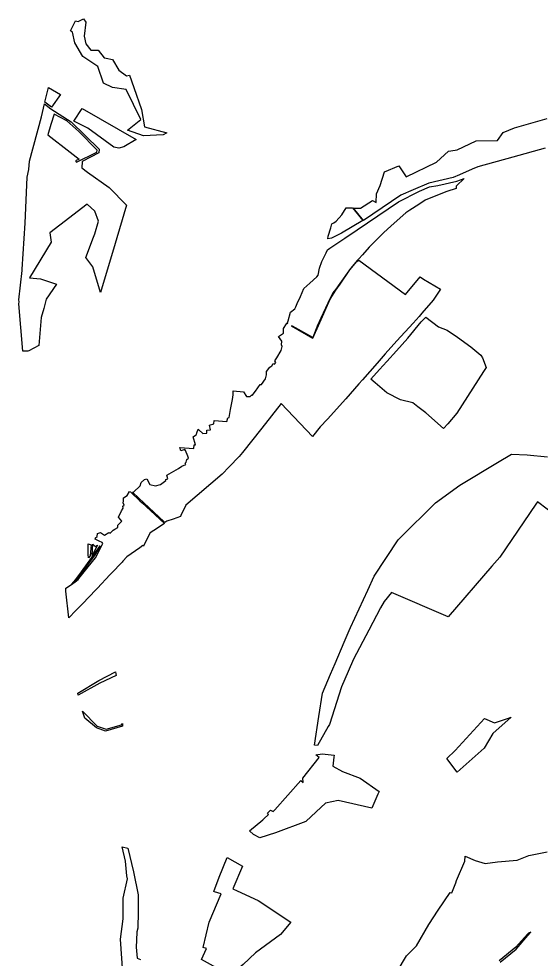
# Model space of a CAD drawing. Extents: x -690419 to -685080, y -987825 to -981190.
# Drawn here: x -689929 to -688986, y -986574 to -984872 of the extents above; entities that cross this region are included whole.
import ezdxf

# ---------------------------------------------------------------- set-up
doc = ezdxf.new("R2010")
doc.units = 0
doc.layers.add('Lesy hospodářské', color=7, linetype='Continuous')

msp = doc.modelspace()

# ---------------------------------------------------------------- linework, layer by layer
at = {"layer": 'Lesy hospodářské'}
for points in [[(-689826.8, -984875.4), (-689822.1, -984876.9), (-689812, -984872), (-689807.8, -984878), (-689810.9, -984903.2), (-689807.7, -984917.5), (-689798.9, -984928.8), (-689785.7, -984929.1), (-689774.7, -984942.6), (-689771.2, -984943.3), (-689759.6, -984945.8), (-689748.2, -984964.9), (-689734.1, -984975.6), (-689728.8, -984974.1), (-689721.3, -984996.2), (-689706.9, -985036.5), (-689702, -985067.5), (-689661.6, -985078.6), (-689667.7, -985082), (-689703.3, -985083.9), (-689732.5, -985073.6), (-689708.5, -985054.7), (-689734.7, -984999.8), (-689759.8, -984996.3), (-689775.8, -984988.5), (-689786, -984958.7), (-689813.4, -984940), (-689828, -984915.3), (-689831.9, -984896.5), (-689835.7, -984894), (-689827.8, -984877.9)], [(-689875.5, -984996.2), (-689853.8, -985009.2), (-689869.8, -985032.1), (-689881.9, -985022.8)], [(-689882.6, -985025.8), (-689871, -985035.1), (-689834.5, -985058.6), (-689783.8, -985108.3), (-689784.7, -985114.9), (-689814.3, -985130.6), (-689815.4, -985142.2), (-689804.8, -985149.8), (-689765.6, -985177.3), (-689734.5, -985209.5), (-689759.9, -985295.1), (-689762.3, -985303.2), (-689781.6, -985368.1), (-689795.1, -985321.4), (-689808.1, -985304.3), (-689794.1, -985267.8), (-689791.6, -985261.5), (-689785, -985238.4), (-689791.4, -985220.7), (-689805.6, -985207.7), (-689855, -985245.6), (-689873.1, -985259.5), (-689870.6, -985276.5), (-689909.6, -985341.1), (-689889.8, -985343.2), (-689860.9, -985352.9), (-689879.5, -985380.1), (-689884.1, -985396.8), (-689888.7, -985413.3), (-689892.8, -985464.1), (-689911.1, -985473.5), (-689912.8, -985474.3), (-689918, -985473.9), (-689921.9, -985473.8), (-689929.3, -985388.4), (-689928.9, -985384.7), (-689929.1, -985381.1), (-689922.9, -985328.1), (-689923.2, -985325.5), (-689917.6, -985242.4), (-689914.4, -985159.1), (-689911, -985144.7), (-689910, -985130), (-689888.2, -985049.5)], [(-689739, -985103.7), (-689748.3, -985106.5), (-689757.3, -985104.8), (-689804.3, -985070.4), (-689829.4, -985057.2), (-689814.5, -985034.3), (-689716.6, -985090.4)], [(-689826.8, -985129.5), (-689825.1, -985131.5), (-689788.1, -985113.8), (-689787.2, -985109.7), (-689820.6, -985076.2), (-689842.1, -985056.7), (-689865.2, -985044.8), (-689871.1, -985063.7), (-689876.8, -985082), (-689836.5, -985113.3), (-689820, -985126.1)], [(-689385.4, -985421), (-689387.7, -985426), (-689390.8, -985433.5), (-689397.2, -985449.2), (-689433.6, -985428.9), (-689435.5, -985428), (-689397.1, -985450.3), (-689386.6, -985427.6), (-689365.6, -985379.7), (-689355.3, -985363.5), (-689347.7, -985352.7), (-689330.2, -985326.8), (-689317.2, -985311.8), (-689313.9, -985309), (-689229.1, -985371.6), (-689203, -985339.7), (-689196.5, -985343.7), (-689166.1, -985361.9), (-689167.3, -985363.6), (-689179.1, -985381.4), (-689199.8, -985405.3), (-689204.6, -985411), (-689215.2, -985423.5), (-689245, -985455.2), (-689266.1, -985479.1), (-689280.8, -985495.7), (-689307.3, -985526), (-689313.9, -985533.5), (-689337.2, -985560.2), (-689370.3, -985597.3), (-689383.5, -985611.4), (-689397.5, -985628.5), (-689454.3, -985568.7), (-689489.6, -985613.5), (-689524.3, -985657.4), (-689530.4, -985664.7), (-689548.6, -985683.7), (-689561.3, -985697.1), (-689626.9, -985753.2), (-689635.7, -985771.7), (-689636.7, -985773.8), (-689650, -985778.2), (-689661.3, -985781.8), (-689665.1, -985784.5), (-689667, -985782.7), (-689711.9, -985740.3), (-689723.3, -985729.3), (-689721.6, -985729.7), (-689709.4, -985718.2), (-689708, -985711.9), (-689701.7, -985706.3), (-689697.8, -985705.6), (-689692.3, -985715.9), (-689682.1, -985718), (-689672.9, -985715.4), (-689663, -985708.3), (-689663.1, -985706.4), (-689659.3, -985705.2), (-689661.3, -985698.7), (-689640.2, -985686.9), (-689634.3, -985682.2), (-689626.9, -985679.1), (-689628, -985676.7), (-689626.6, -985675.4), (-689625.2, -985670.3), (-689621.8, -985667.8), (-689623.5, -985664), (-689627.7, -985654.3), (-689628.6, -985652.2), (-689635.9, -985654.5), (-689637.9, -985648.6), (-689612.6, -985650.5), (-689612, -985644), (-689609.4, -985643.8), (-689613.4, -985629.5), (-689609.3, -985626.2), (-689607.8, -985625), (-689606.9, -985622.2), (-689604.6, -985615.4), (-689603.6, -985616.4), (-689596, -985623.4), (-689589, -985622.9), (-689588.7, -985617.2), (-689582.2, -985616.6), (-689584, -985608), (-689576.1, -985605.5), (-689575.7, -985599.8), (-689552.6, -985601.3), (-689550.8, -985594.7), (-689548.5, -985594.5), (-689545.9, -985579.9), (-689542.7, -985561.8), (-689541.2, -985553), (-689541, -985546.1), (-689522.8, -985547.6), (-689517, -985555.9), (-689510.2, -985556), (-689507.5, -985553.2), (-689506.7, -985554.5), (-689501, -985546.5), (-689492.3, -985534.4), (-689490.2, -985534.7), (-689482.6, -985524.4), (-689480.9, -985517.2), (-689480.9, -985517.2), (-689480.7, -985511), (-689474.6, -985503.2), (-689471.2, -985500.9), (-689468.7, -985496.2), (-689466.7, -985497.5), (-689464.1, -985494.9), (-689466, -985491.7), (-689462.3, -985485.9), (-689454.2, -985473), (-689452.7, -985465.6), (-689454, -985462.6), (-689453.4, -985455.9), (-689459.1, -985447.7), (-689449.9, -985441.5), (-689450.2, -985432.8), (-689445, -985424.4), (-689444.1, -985423), (-689442.1, -985424.1), (-689443, -985423), (-689441.5, -985418.9), (-689437.5, -985403.4), (-689429.9, -985397.3), (-689428.1, -985393.6), (-689425.2, -985387.7), (-689419.4, -985374.8), (-689413.1, -985360.5), (-689402.7, -985350.8), (-689389.9, -985339.2), (-689387.2, -985336.6), (-689384.7, -985323.8), (-689380.5, -985311.4), (-689373.1, -985296), (-689370.4, -985290.4), (-689366.1, -985287.4), (-689351.8, -985277.7), (-689339.3, -985269.3), (-689317, -985254.2), (-689279.2, -985228.8), (-689241.7, -985203.8), (-689204.1, -985184), (-689185.8, -985176.5), (-689170.5, -985174), (-689136.4, -985166.1), (-689123, -985161.1), (-689126.6, -985165.1), (-689133.2, -985170.8), (-689137.8, -985175.2), (-689137.6, -985179.2), (-689154.2, -985185.1), (-689174.4, -985192.9), (-689194, -985200.6), (-689205.2, -985208.3), (-689221.3, -985218.4), (-689228.7, -985223.2), (-689255.3, -985247), (-689269.2, -985259.7), (-689285.4, -985275.9), (-689295.1, -985285.5), (-689307.3, -985299.8), (-689313.9, -985306.9), (-689317.1, -985310.1), (-689329.1, -985324.2), (-689348.4, -985351.2), (-689355.6, -985361.7), (-689360.6, -985368.5), (-689365.8, -985378.3), (-689382.3, -985414.1)], [(-689363, -985269.2), (-689370, -985270.6), (-689369.1, -985265.5), (-689364.5, -985250.9), (-689362.6, -985243.5), (-689359.1, -985241.9), (-689354.7, -985238.6), (-689344.6, -985227.3), (-689336.7, -985214.4), (-689325.1, -985214.6), (-689306.5, -985237.3), (-689345.4, -985260.6)], [(-689152.8, -985605.5), (-689160.3, -985614.3), (-689192.5, -985586), (-689206.9, -985575), (-689216.2, -985567.9), (-689238.2, -985562.1), (-689262.8, -985549.5), (-689284.1, -985531.6), (-689292.1, -985525), (-689276.3, -985507.2), (-689262.8, -985492.6), (-689245.5, -985473.5), (-689224.8, -985450.4), (-689200.7, -985421.1), (-689192.5, -985412.4), (-689169.7, -985429.8), (-689153.7, -985436), (-689135.3, -985448.6), (-689111.1, -985466), (-689092.8, -985481.3), (-689089.7, -985486.2), (-689083.1, -985503.5), (-689088.3, -985510.8), (-689136.6, -985586.5)], [(-689843.9, -985903.3), (-689835.4, -985898), (-689827.4, -985892.1), (-689821.9, -985887.5), (-689818, -985882.7), (-689803.8, -985864.8), (-689790.6, -985848.4), (-689778.2, -985825), (-689776.9, -985822.5), (-689778.5, -985820.6), (-689784, -985818.5), (-689786.2, -985816.9), (-689790.8, -985814.6), (-689790.5, -985812.1), (-689787.5, -985810), (-689786.7, -985804.4), (-689781.6, -985802.3), (-689774.2, -985807.4), (-689766.2, -985802.7), (-689763.9, -985803.6), (-689758.6, -985798.1), (-689755.5, -985796.5), (-689749.8, -985793.5), (-689750.3, -985789.2), (-689742.9, -985782), (-689749.1, -985774.7), (-689743.3, -985763.4), (-689740.5, -985758.4), (-689741.1, -985754.6), (-689738.8, -985752.8), (-689740.2, -985748.7), (-689739.6, -985745.6), (-689739.8, -985739.6), (-689733.1, -985735.6), (-689729.1, -985728), (-689727.1, -985729), (-689709.9, -985745), (-689706, -985748.7), (-689682.7, -985770.7), (-689665.8, -985786.1), (-689684.9, -985798.8), (-689691.6, -985803.2), (-689702.2, -985824.2), (-689703.7, -985827.1), (-689704.9, -985826.4), (-689709.9, -985830.2), (-689733.6, -985846.7), (-689740.8, -985854.7), (-689742.4, -985856.3), (-689761.6, -985876.3), (-689764.2, -985879.1), (-689787.1, -985903.5), (-689790, -985906.4), (-689814.2, -985931.6), (-689826.2, -985943.9), (-689838.7, -985956.9), (-689844.4, -985909.1)], [(-689825.5, -985889.8), (-689833.3, -985895.9), (-689826.3, -985887.7), (-689816, -985873.7), (-689789.4, -985837), (-689781.8, -985827), (-689792.2, -985844.2), (-689805.6, -985862)], [(-689799.9, -985844.6), (-689802.9, -985848.7), (-689804, -985842.2), (-689803.6, -985822.9), (-689798, -985824.6)], [(-689795.3, -985823.7), (-689791.2, -985828.2), (-689786.7, -985825.4), (-689796.4, -985844.3)], [(-689822.5, -986093.3), (-689784.6, -986070.5), (-689754.1, -986055), (-689753.5, -986058.4), (-689753.2, -986061.3), (-689782.8, -986075.6), (-689822, -986097.4)], [(-689814, -986126.2), (-689787.5, -986153.3), (-689771, -986158.9), (-689743.6, -986150.9), (-689741.7, -986148.6), (-689741.6, -986153.1), (-689772.4, -986162.5), (-689788.8, -986156.2), (-689809.9, -986138.7)], [(-689038.1, -986137), (-689071.3, -986166.4), (-689087, -986193.2), (-689135.6, -986236.9), (-689154.7, -986212.1), (-689139.6, -986197.7), (-689086.1, -986139.2), (-689068.1, -986147.5), (-689044.5, -986139.2)], [(-689311.2, -986247.3), (-689277, -986271.5), (-689279.3, -986276.6), (-689290.2, -986301.9), (-689351, -986288.1), (-689374.2, -986293.1), (-689391, -986308.5), (-689409.5, -986325.9), (-689464.8, -986346.5), (-689492.8, -986355.4), (-689504.2, -986349.6), (-689511.4, -986342.9), (-689487.7, -986323), (-689485.5, -986321), (-689477.2, -986313.6), (-689479.4, -986311), (-689473.5, -986305.7), (-689468.7, -986308.2), (-689465.7, -986304.9), (-689418.9, -986252.1), (-689414.4, -986255.2), (-689415.1, -986247.8), (-689385.8, -986210.3), (-689391.4, -986205.4), (-689380.4, -986203.2), (-689358.6, -986205.9), (-689358.9, -986209.5), (-689360.6, -986225.8), (-689343.1, -986235.8)], [(-689523.4, -986584.9), (-689546.7, -986604.5), (-689548.2, -986603.6), (-689598.5, -986576.3), (-689589.5, -986556.4), (-689595.6, -986554.6), (-689584.7, -986508.3), (-689562.8, -986457.4), (-689575.1, -986453.5), (-689576.5, -986453), (-689566.3, -986427), (-689552.3, -986391.2), (-689524.5, -986406.7), (-689541.9, -986448.2), (-689533.9, -986451.9), (-689496.2, -986469.4), (-689436.7, -986508.6), (-689455.3, -986530.9), (-689500.9, -986563.8)]]:
    msp.add_lwpolyline(points, close=True, dxfattribs=at)
for points in [[(-688976.7, -985106.2), (-689034.8, -985122.9), (-689098.5, -985139.9), (-689108.4, -985144.3), (-689131.7, -985154.5), (-689143.2, -985159.6), (-689187.1, -985169.6), (-689215.7, -985181.6), (-689237.8, -985191.5), (-689305.1, -985237.2), (-689323.4, -985215.1), (-689311, -985215.2), (-689288.9, -985201.1), (-689282.7, -985204.5), (-689282.5, -985198.3), (-689281.8, -985195.8), (-689281.8, -985188.9), (-689275, -985173.9), (-689267.3, -985149.3), (-689241.2, -985138.4), (-689228.3, -985158.1), (-689173.4, -985131.6), (-689151.7, -985112), (-689147.2, -985111.3), (-689135.6, -985109.6), (-689124.4, -985104.2), (-689101.2, -985093), (-689062.8, -985092.7), (-689052.4, -985077.8), (-689032.3, -985069.6), (-688972.6, -985052.9)], [(-688955.4, -985773.3), (-688990.3, -985747.2), (-688993.1, -985751.2), (-689058.6, -985847.1), (-689072.8, -985863.5), (-689152, -985955.2), (-689254.7, -985911.5), (-689268.1, -985927.4), (-689274.3, -985939.2), (-689295.5, -985979.3), (-689323.5, -986031.9), (-689333.1, -986054.3), (-689345.2, -986082.2), (-689366.9, -986150.4), (-689369, -986154), (-689388.8, -986188.6), (-689394, -986188.1), (-689386, -986135.6), (-689379.5, -986093.3), (-689364.8, -986059), (-689356.7, -986039.9), (-689340.2, -986001.5), (-689331.1, -985980.2), (-689328.6, -985974.7), (-689297.5, -985907.2), (-689285.8, -985881.8), (-689242.8, -985816), (-689225.8, -985799.1), (-689189.1, -985762.9), (-689186.1, -985759.9), (-689175, -985748.9), (-689131.2, -985716.6), (-689059.8, -985674), (-689040.7, -985662.6), (-689037.2, -985660.5), (-689009.2, -985661.7), (-688972.3, -985665.5)], [(-689741, -986600.2), (-689745.2, -986539.2), (-689740.4, -986502.4), (-689740.2, -986465.2), (-689732.4, -986429.7), (-689733.9, -986424.6), (-689736.2, -986397.9), (-689742.2, -986371.9), (-689731.7, -986374.1), (-689721.9, -986417.1), (-689713.4, -986458.9), (-689713.4, -986489.6), (-689713.7, -986519.1), (-689715.6, -986525.9), (-689716.2, -986540.8), (-689716.7, -986553.8), (-689715, -986573.5), (-689708.7, -986575.9)], [(-689263.3, -986629.4), (-689227.4, -986569.2), (-689209.2, -986551.4), (-689187, -986512.8), (-689170.2, -986486.8), (-689148.7, -986454.8), (-689145.2, -986455), (-689138.3, -986436.9), (-689136.7, -986432.7), (-689121.9, -986398.2), (-689121.3, -986388.7), (-689103.3, -986396.8), (-689085.1, -986402.1), (-689063, -986399.1), (-689027, -986396.3), (-689006.1, -986387.8), (-688973.1, -986381.3)], [(-689058, -986581.1), (-689029.1, -986557.6), (-689025.1, -986553), (-689007.7, -986532.3), (-689002.7, -986526.5), (-689006.8, -986528.1), (-689008.4, -986529.9), (-689029.6, -986553.8), (-689059.7, -986578.3)]]:
    msp.add_lwpolyline(points, dxfattribs=at)

doc.saveas('drawing.dxf')
